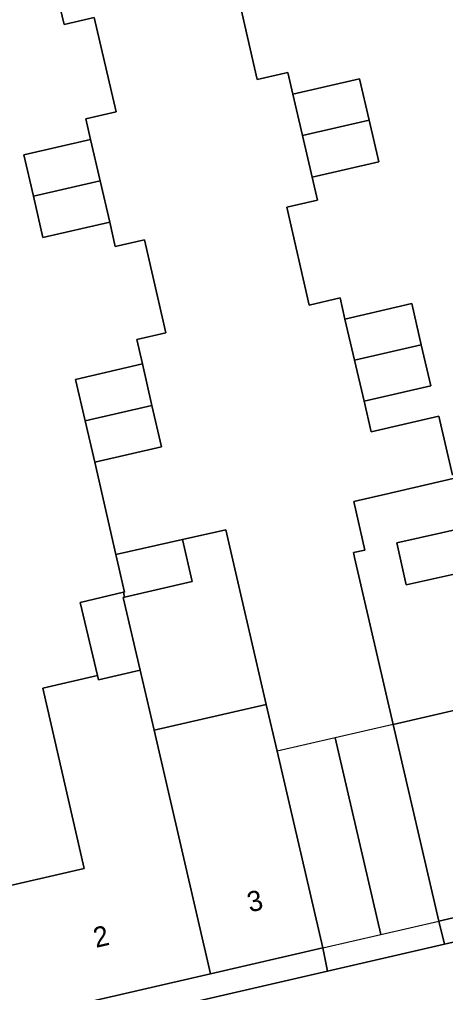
# Model space of a CAD drawing. Extents: x 156412 to 157779, y 382335 to 383768.
# Drawn here: x 156829.4 to 156850.47, y 383406.35 to 383454.51 of the extents above; entities that cross this region are included whole.
import ezdxf

# ---------------------------------------------------------------- set-up
doc = ezdxf.new("R2010")
doc.units = 0
for name, color, linetype in [('IMGEO_Erf', 7, 'Continuous'), ('IMGEO_Pand', 7, 'Continuous'), ('IMGEO_Pand_nummerreeks', 7, 'Continuous'), ('IMGEO_Pand_overbouw', 7, 'Continuous'), ('IMGEO_Voetpad_open', 7, 'Continuous')]:
    doc.layers.add(name, color=color, linetype=linetype)

msp = doc.modelspace()

# ---------------------------------------------------------------- linework, layer by layer
at = {"layer": 'IMGEO_Erf'}
for points in [[(156840.057, 383456.319), (156841.147, 383451.549), (156842.666, 383451.896), (156842.916, 383450.817), (156846.219, 383451.582), (156846.694, 383449.527), (156847.17, 383447.472), (156843.867, 383446.708), (156844.13, 383445.568), (156842.611, 383445.217), (156843.73, 383440.38), (156845.251, 383440.732), (156845.493, 383439.687), (156848.796, 383440.45), (156849.267, 383438.414), (156849.738, 383436.377), (156846.435, 383435.613), (156846.783, 383434.108), (156850.133, 383434.882), (156850.808, 383431.962)], [(156827.725, 383411.366), (156832.599, 383412.494), (156830.554, 383421.407), (156833.259, 383422.049), (156832.4, 383425.648), (156834.537, 383426.158), (156834.598, 383426.173), (156834.166, 383428.027), (156833.117, 383432.602), (156832.644, 383434.649), (156832.171, 383436.696), (156835.474, 383437.46), (156835.194, 383438.673), (156836.637, 383439.005), (156835.579, 383443.6), (156834.137, 383443.268), (156833.859, 383444.474), (156830.555, 383443.714), (156830.085, 383445.76), (156829.614, 383447.806), (156832.917, 383448.566), (156832.679, 383449.599), (156834.177, 383449.945), (156833.1, 383454.606), (156831.602, 383454.26), (156831.295, 383455.589)], [(156850.849, 383431.786), (156847.509, 383431.014), (156845.929, 383430.648), (156846.483, 383428.253), (156845.908, 383428.124), (156845.964, 383427.88), (156847.876, 383419.618), (156853.429, 383420.903)], [(156855.68, 383411.164), (156850.129, 383409.882), (156850.421, 383408.736), (156876.388, 383414.72)], [(156818.618, 383401.407), (156844.634, 383407.402), (156844.398, 383408.556), (156838.845, 383407.276), (156829.184, 383405.047)]]:
    msp.add_lwpolyline(points, dxfattribs=at)
for points in [[(156851.371, 383429.346), (156850.95, 383431.229), (156853.048, 383431.698), (156853.786, 383428.396), (156851.775, 383427.947), (156851.924, 383427.283), (156848.527, 383426.524), (156848.062, 383428.606)], [(156837.46, 383428.772), (156837.944, 383426.687), (156834.596, 383425.911), (156834.534, 383425.896), (156835.367, 383422.308), (156836.059, 383419.327), (156841.604, 383420.608), (156839.605, 383429.257)]]:
    msp.add_lwpolyline(points, close=True, dxfattribs=at)
at = {"layer": 'IMGEO_Pand'}
for points in [[(156843.392, 383448.763), (156846.694, 383449.527), (156846.219, 383451.582), (156842.916, 383450.817)], [(156843.392, 383448.763), (156843.867, 383446.708), (156847.17, 383447.472), (156846.694, 383449.527)], [(156830.085, 383445.76), (156833.388, 383446.52), (156832.917, 383448.566), (156829.614, 383447.806)], [(156830.085, 383445.76), (156830.555, 383443.714), (156833.859, 383444.474), (156833.388, 383446.52)], [(156849.267, 383438.414), (156848.796, 383440.45), (156845.493, 383439.687), (156845.964, 383437.65)], [(156849.267, 383438.414), (156845.964, 383437.65), (156846.435, 383435.613), (156849.738, 383436.377)], [(156832.644, 383434.649), (156835.947, 383435.413), (156835.474, 383437.46), (156832.171, 383436.696)], [(156832.644, 383434.649), (156833.117, 383432.602), (156836.42, 383433.366), (156835.947, 383435.413)], [(156851.371, 383429.346), (156848.062, 383428.606), (156848.527, 383426.524), (156851.924, 383427.283), (156851.775, 383427.947)], [(156834.537, 383426.158), (156834.596, 383425.911), (156837.944, 383426.687), (156837.46, 383428.772), (156834.166, 383428.027), (156834.598, 383426.173)], [(156834.537, 383426.158), (156832.4, 383425.648), (156833.259, 383422.049), (156833.311, 383421.831), (156835.367, 383422.308), (156834.534, 383425.896), (156834.596, 383425.911)], [(156838.845, 383407.276), (156836.059, 383419.327), (156835.367, 383422.308), (156833.311, 383421.831), (156833.259, 383422.049), (156830.554, 383421.407), (156832.599, 383412.494), (156827.725, 383411.366), (156829.184, 383405.047)], [(156853.429, 383420.903), (156847.876, 383419.618), (156850.129, 383409.882), (156855.68, 383411.164)], [(156838.845, 383407.276), (156844.398, 383408.556), (156842.138, 383418.298), (156841.604, 383420.608), (156836.059, 383419.327)]]:
    msp.add_lwpolyline(points, close=True, dxfattribs=at)
at = {"layer": 'IMGEO_Pand_overbouw'}
for points in [[(156850.129, 383409.882), (156847.876, 383419.618), (156845.007, 383418.958), (156847.264, 383409.219)], [(156844.398, 383408.556), (156847.264, 383409.219), (156845.007, 383418.958), (156842.138, 383418.298)]]:
    msp.add_lwpolyline(points, close=True, dxfattribs=at)
at = {"layer": 'IMGEO_Voetpad_open'}
for points in [[(156850.808, 383431.962), (156850.133, 383434.882), (156846.783, 383434.108), (156846.435, 383435.613), (156845.964, 383437.65), (156845.493, 383439.687), (156845.251, 383440.732), (156843.73, 383440.38), (156842.611, 383445.217), (156844.13, 383445.568), (156843.867, 383446.708), (156843.392, 383448.763), (156842.916, 383450.817), (156842.666, 383451.896), (156841.147, 383451.549), (156840.057, 383456.319)], [(156831.295, 383455.589), (156831.602, 383454.26), (156833.1, 383454.606), (156834.177, 383449.945), (156832.679, 383449.599), (156832.917, 383448.566), (156833.388, 383446.52), (156833.859, 383444.474), (156834.137, 383443.268), (156835.579, 383443.6), (156836.637, 383439.005), (156835.194, 383438.673), (156835.474, 383437.46), (156835.947, 383435.413), (156836.42, 383433.366), (156833.117, 383432.602), (156834.166, 383428.027), (156837.46, 383428.772), (156839.605, 383429.257), (156841.604, 383420.608), (156842.138, 383418.298), (156844.398, 383408.556), (156844.634, 383407.402), (156850.421, 383408.736), (156850.129, 383409.882), (156847.876, 383419.618), (156845.964, 383427.88), (156845.908, 383428.124), (156846.483, 383428.253), (156845.929, 383430.648), (156847.509, 383431.014), (156850.849, 383431.786)], [(156861.576, 383404.952), (156860.52, 383409.47), (156863.047, 383410.05), (156864.046, 383405.526), (156869.946, 383406.904), (156868.88, 383411.389), (156871.199, 383411.947), (156872.28, 383407.433), (156873.425, 383407.692), (156872.291, 383412.209), (156874.869, 383412.829), (156876.797, 383413.293), (156876.388, 383414.72), (156850.421, 383408.736), (156844.634, 383407.402), (156818.618, 383401.407)]]:
    msp.add_lwpolyline(points, dxfattribs=at)

# ---------------------------------------------------------------- texts
at = {"layer": 'IMGEO_Pand_nummerreeks'}
for s, p in [('3', (156840.787, 383410.311)), ('2', (156833.178, 383408.555))]:
    msp.add_text(s, height=1, rotation=12.991, dxfattribs=at).set_placement(p)

doc.saveas('drawing.dxf')
